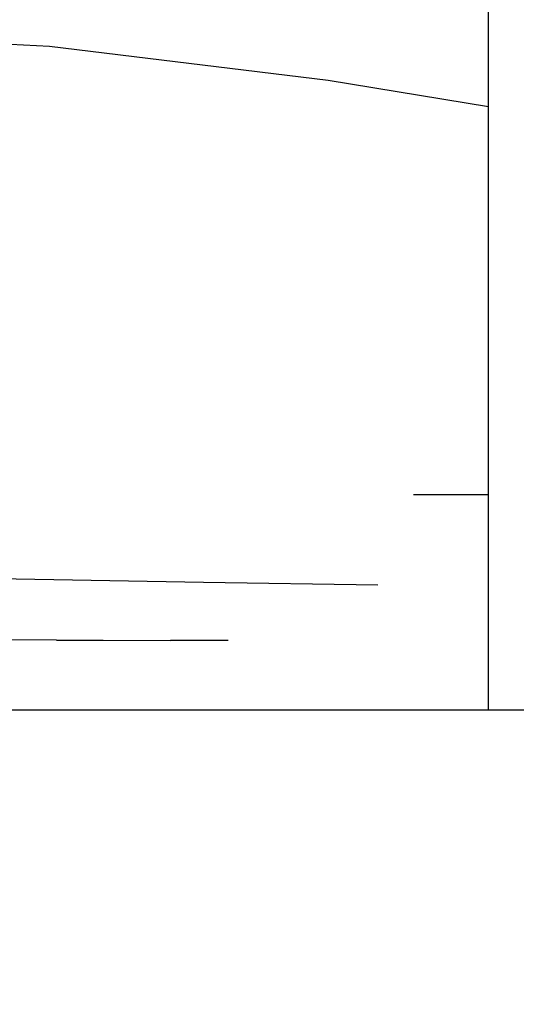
# Model space of a CAD drawing. Header units: millimetres. Extents: x -36478 to 31050, y -14815 to 11827.
# Tile 651 of 656: x -1232 to -1163, y 3764 to 3901. Entities that reach past the tile are written whole.
import ezdxf

# ---------------------------------------------------------------- set-up
doc = ezdxf.new("R2010")
doc.units = ezdxf.units.MM
doc.header["$MEASUREMENT"] = 0
doc.linetypes.add('Wipeout_Contour', pattern=[1000, 0, -1000])
for name, color, linetype in [('Nové_Interiér - nábytek', 7, 'Continuous'), ('Nové_Kóty - SP', 7, 'Continuous'), ('Nové_Výplně - Povrchové', 7, 'Continuous')]:
    doc.layers.add(name, color=color, linetype=linetype)
doc.styles.add('GENEROVANÝ_STYL_2', font='txt')
doc.dimstyles.new('GENEROVANÝ_STYL__1', dxfattribs={"dimtxt": 125, "dimasz": 190, "dimexe": 0.18, "dimexo": 300, "dimgap": 0, "dimtad": 1, "dimdec": 0, "dimzin": 0, "dimdsep": 46, "dimtxsty": 'GENEROVANÝ_STYL_2', "dimblk": 'ARROWHEAD_6', "dimblk1": 'ARROWHEAD_6', "dimblk2": 'ARROWHEAD_6', "dimcen": 0.09, "dimclrd": 1, "dimclre": 1, "dimclrt": 1, "dimazin": 0, "dimtfac": 1, "dimtdec": 4, "dimtmove": 0, "dimatfit": 3, "dimfxl": 1, "dimtolj": 1, "dimtzin": 0, "dimarcsym": 0})

# ---------------------------------------------------------------- blocks, each defined once
blk = doc.blocks.new('*D6333')
at = {"layer": 'Nové_Kóty - SP', "color": 1, "linetype": 'Continuous', "lineweight": 25}
for p, q in [((1592.49, 10900.32), (1592.49, 11050.32)), ((1692.49, 10800.32), (1492.49, 11000.32)), ((1779.99, 10900.32), (1292.49, 10900.32)), ((1592.49, 200), (1592.49, 10900.32)), ((1492.49, 300), (1692.49, 100)), ((1779.99, 200), (1292.49, 200)), ((1592.49, -398.51), (1592.49, 200))]:
    blk.add_line(p, q, dxfattribs=at)
at = {"layer": 'Nové_Kóty - SP', "color": 1, "lineweight": 25, "insert": (1567.49, 5289.02), "char_height": 125, "attachment_point": 7, "rotation": 90, "style": 'GENEROVANÝ_STYL_2'}
blk.add_mtext('\\A1;{\\pql;\\fArial|b0|i0|c0|p38;10\xa0700}', dxfattribs=at)
blk = doc.blocks.new('ARROWHEAD_6')
at = {"color": 0, "linetype": 'Continuous', "lineweight": 0}
for p, q in [((-0.5, -0.5), (0.5, 0.5)), ((0, 0), (-1, 0))]:
    blk.add_line(p, q, dxfattribs=at)
blk = doc.blocks.new('*D6426')
at = {"layer": 'Nové_Kóty - SP', "color": 1, "linetype": 'Continuous', "lineweight": 25}
for p, q in [((-3281.3, 5680), (-3081.3, 5480)), ((-2993.8, 5580), (-3481.3, 5580)), ((-3181.3, 3480), (-3181.3, 5580)), ((-3281.3, 3580), (-3081.3, 3380)), ((-2881.3, 3480), (-3368.8, 3480))]:
    blk.add_line(p, q, dxfattribs=at)
at = {"layer": 'Nové_Kóty - SP', "color": 1, "lineweight": 25, "insert": (-3206.3, 4316.29), "char_height": 125, "attachment_point": 7, "rotation": 90, "style": 'GENEROVANÝ_STYL_2'}
blk.add_mtext('\\A1;{\\pql;\\fArial|b0|i0|c0|p38;2\xa0100}', dxfattribs=at)
blk = doc.blocks.new('*D6432')
at = {"layer": 'Nové_Kóty - SP', "color": 1, "linetype": 'Continuous', "lineweight": 25}
for p, q in [((-4619.03, 6279.62), (-4819.03, 6479.62)), ((-4419.03, 6379.62), (-4906.53, 6379.62)), ((-4719.03, 3480), (-4719.03, 6379.62)), ((-4819.03, 3580), (-4619.03, 3380)), ((-4419.03, 3480), (-4906.53, 3480))]:
    blk.add_line(p, q, dxfattribs=at)
at = {"layer": 'Nové_Kóty - SP', "color": 1, "lineweight": 25, "char_height": 125, "attachment_point": 7, "rotation": 90, "style": 'GENEROVANÝ_STYL_2'}
for s, insert in [('\\A1;{\\pql;\\fArial|b0|i0|c0|p38;100}', (-4744.03, 5995.04)), ('\\A1;{\\pql;\\fArial|b0|i0|c0|p38;2\xa0900}', (-4744.03, 4573.81))]:
    blk.add_mtext(s, dxfattribs=dict(at, insert=insert))
blk = doc.blocks.new('*D6441')
at = {"layer": 'Nové_Kóty - SP', "color": 1, "linetype": 'Continuous', "lineweight": 25}
for p, q in [((-2766.08, 6230), (-2766.08, 6380)), ((-2666.08, 6130), (-2866.08, 6330)), ((-2466.08, 6230), (-2953.58, 6230)), ((-2766.08, 3480), (-2766.08, 6230)), ((-2866.08, 3580), (-2666.08, 3380)), ((-2666.08, 3330.35), (-2866.08, 3530.35)), ((-2466.08, 3480), (-2953.58, 3480))]:
    blk.add_line(p, q, dxfattribs=at)
at = {"layer": 'Nové_Kóty - SP', "color": 1, "lineweight": 25, "char_height": 125, "attachment_point": 7, "rotation": 90, "style": 'GENEROVANÝ_STYL_2'}
for s, insert in [('\\A1;{\\pql;\\fArial|b0|i0|c0|p38;2\xa0750}', (-2791.08, 4641.29)), ('\\A1;{\\pql;\\fArial|b0|i0|c0|p38;50}', (-2613.27, 3511.34))]:
    blk.add_mtext(s, dxfattribs=dict(at, insert=insert))

msp = doc.modelspace()

# ---------------------------------------------------------------- wipeouts: each hides what was drawn before it
at = {"color": 254, "linetype": 'Wipeout_Contour', "lineweight": 0, "ltscale": 12214.47435}
msp.add_wipeout([(-1196.22, 3889.92), (-1238.6, 3891.14), (-1192.73, 3881.67)], dxfattribs=at).dxf.layer = 'Nové_Výplně - Povrchové'
at = {"color": 254, "linetype": 'Wipeout_Contour', "lineweight": 0, "ltscale": 12182.171775}
msp.add_wipeout([(-1279.23, 3857.45), (-1229.42, 3856.29), (-1278.95, 3865)], dxfattribs=at).dxf.layer = 'Nové_Výplně - Povrchové'
at = {"color": 254, "linetype": 'Wipeout_Contour', "lineweight": 0, "ltscale": 11999.624543}
msp.add_wipeout([(-1207.41, 3818.48), (-1190.12, 3815.66), (-1183.55, 3818.17)], dxfattribs=at).dxf.layer = 'Nové_Výplně - Povrchové'
at = {"color": 254, "linetype": 'Wipeout_Contour', "lineweight": 0, "ltscale": 12023.080258}
msp.add_wipeout([(-1243.56, 3814.79), (-1229.82, 3814.76), (-1211.38, 3814.66)], dxfattribs=at).dxf.layer = 'Nové_Výplně - Povrchové'

# ---------------------------------------------------------------- next in the draw order: wipeouts: each hides what was drawn before it
at = {"color": 254, "linetype": 'Wipeout_Contour', "lineweight": 0, "ltscale": 16237.214588}
msp.add_wipeout([(-1167.02, 3883.49), (-1196.22, 3889.92), (-1192.73, 3881.67), (-1167.02, 3880.5)], dxfattribs=at).dxf.layer = 'Nové_Výplně - Povrchové'
at = {"color": 254, "linetype": 'Wipeout_Contour', "lineweight": 0, "ltscale": 12175.092733}
msp.add_wipeout([(-1232.39, 3864.17), (-1278.95, 3865), (-1229.42, 3856.29)], dxfattribs=at).dxf.layer = 'Nové_Výplně - Povrchové'
at = {"color": 254, "linetype": 'Wipeout_Contour', "lineweight": 0, "ltscale": 12021.954275}
msp.add_wipeout([(-1227.27, 3814.72), (-1243.56, 3814.79), (-1211.38, 3814.66)], dxfattribs=at).dxf.layer = 'Nové_Výplně - Povrchové'

# ---------------------------------------------------------------- next in the draw order: wipeouts: each hides what was drawn before it
at = {"color": 254, "linetype": 'Wipeout_Contour', "lineweight": 0, "ltscale": 12253.641606}
msp.add_wipeout([(-1196.22, 3889.92), (-1268.75, 3899.61), (-1238.6, 3891.14)], dxfattribs=at).dxf.layer = 'Nové_Výplně - Povrchové'
at = {"color": 254, "linetype": 'Wipeout_Contour', "lineweight": 0, "ltscale": 12153.288015}
msp.add_wipeout([(-1192.73, 3881.67), (-1167.02, 3871.81), (-1167.02, 3876.65)], dxfattribs=at).dxf.layer = 'Nové_Výplně - Povrchové'
at = {"color": 254, "linetype": 'Wipeout_Contour', "lineweight": 0, "ltscale": 12154.803095}
msp.add_wipeout([(-1279.52, 3847.05), (-1227.71, 3845.84), (-1279.23, 3857.45)], dxfattribs=at).dxf.layer = 'Nové_Výplně - Povrchové'
at = {"color": 254, "linetype": 'Wipeout_Contour', "lineweight": 0, "ltscale": 12038.388658}
msp.add_wipeout([(-1243.56, 3814.79), (-1261.93, 3814.9), (-1229.82, 3814.76)], dxfattribs=at).dxf.layer = 'Nové_Výplně - Povrchové'

# ---------------------------------------------------------------- next in the draw order: wipeouts: each hides what was drawn before it
at = {"color": 254, "linetype": 'Wipeout_Contour', "lineweight": 0, "ltscale": 12183.57171}
msp.add_wipeout([(-1196.22, 3889.92), (-1167.02, 3883.49), (-1167.02, 3887.2)], dxfattribs=at).dxf.layer = 'Nové_Výplně - Povrchové'
at = {"color": 254, "linetype": 'Wipeout_Contour', "lineweight": 0, "ltscale": 12161.867511}
msp.add_wipeout([(-1167.02, 3880.5), (-1192.73, 3881.67), (-1167.02, 3876.65)], dxfattribs=at).dxf.layer = 'Nové_Výplně - Povrchové'
at = {"color": 254, "linetype": 'Wipeout_Contour', "lineweight": 0, "ltscale": 12149.130343}
msp.add_wipeout([(-1229.42, 3856.29), (-1279.23, 3857.45), (-1227.71, 3845.84)], dxfattribs=at).dxf.layer = 'Nové_Výplně - Povrchové'
at = {"color": 254, "linetype": 'Wipeout_Contour', "lineweight": 0, "ltscale": 12020.555125}
msp.add_wipeout([(-1237.47, 3814.91), (-1210.6, 3814.72), (-1229.82, 3814.76)], dxfattribs=at).dxf.layer = 'Nové_Výplně - Povrchové'

# ---------------------------------------------------------------- next in the draw order: wipeouts: each hides what was drawn before it
at = {"color": 254, "linetype": 'Wipeout_Contour', "lineweight": 0, "ltscale": 12257.176092}
msp.add_wipeout([(-1228.25, 3897.43), (-1268.75, 3899.61), (-1196.22, 3889.92)], dxfattribs=at).dxf.layer = 'Nové_Výplně - Povrchové'
at = {"color": 254, "linetype": 'Wipeout_Contour', "lineweight": 0, "ltscale": 12136.132179}
msp.add_wipeout([(-1183.59, 3855.63), (-1229.42, 3856.29), (-1232.39, 3864.17)], dxfattribs=at).dxf.layer = 'Nové_Výplně - Povrchové'
at = {"color": 254, "linetype": 'Wipeout_Contour', "lineweight": 0, "ltscale": 12123.477626}
msp.add_wipeout([(-1279.69, 3835.7), (-1227.3, 3834.62), (-1279.52, 3847.05)], dxfattribs=at).dxf.layer = 'Nové_Výplně - Povrchové'
at = {"color": 254, "linetype": 'Wipeout_Contour', "lineweight": 0, "ltscale": 15999.14404}
msp.add_wipeout([(-1211.38, 3814.66), (-1196.1, 3814.69), (-1191.95, 3814.71), (-1210.6, 3814.72)], dxfattribs=at).dxf.layer = 'Nové_Výplně - Povrchové'

# ---------------------------------------------------------------- next in the draw order: wipeouts: each hides what was drawn before it
at = {"color": 254, "linetype": 'Wipeout_Contour', "lineweight": 0, "ltscale": 16273.529116}
msp.add_wipeout([(-1167.02, 3887.95), (-1228.25, 3897.43), (-1196.22, 3889.92), (-1167.02, 3887.2)], dxfattribs=at).dxf.layer = 'Nové_Výplně - Povrchové'
at = {"color": 254, "linetype": 'Wipeout_Contour', "lineweight": 0, "ltscale": 12132.545743}
msp.add_wipeout([(-1183.59, 3855.63), (-1232.39, 3864.17), (-1189.52, 3863.89)], dxfattribs=at).dxf.layer = 'Nové_Výplně - Povrchové'
at = {"color": 254, "linetype": 'Wipeout_Contour', "lineweight": 0, "ltscale": 12118.068589}
msp.add_wipeout([(-1227.71, 3845.84), (-1279.52, 3847.05), (-1227.3, 3834.62)], dxfattribs=at).dxf.layer = 'Nové_Výplně - Povrchové'
at = {"color": 254, "linetype": 'Wipeout_Contour', "lineweight": 0, "ltscale": 12012.889069}
msp.add_wipeout([(-1211.38, 3814.66), (-1229.82, 3814.76), (-1210.6, 3814.72)], dxfattribs=at).dxf.layer = 'Nové_Výplně - Povrchové'

# ---------------------------------------------------------------- next in the draw order: wipeouts: each hides what was drawn before it
at = {"color": 254, "linetype": 'Wipeout_Contour', "lineweight": 0, "ltscale": 16275.546627}
msp.add_wipeout([(-1189.37, 3892.68), (-1228.25, 3897.43), (-1167.02, 3887.95), (-1167.02, 3888.4)], dxfattribs=at).dxf.layer = 'Nové_Výplně - Povrchové'
at = {"color": 254, "linetype": 'Wipeout_Contour', "lineweight": 0, "ltscale": 12106.02911}
msp.add_wipeout([(-1179.99, 3845.02), (-1227.71, 3845.84), (-1229.42, 3856.29)], dxfattribs=at).dxf.layer = 'Nové_Výplně - Povrchové'
at = {"color": 254, "linetype": 'Wipeout_Contour', "lineweight": 0, "ltscale": 12072.424243}
msp.add_wipeout([(-1227.3, 3834.62), (-1228.57, 3826.05), (-1253.2, 3827.93)], dxfattribs=at).dxf.layer = 'Nové_Výplně - Povrchové'
at = {"color": 254, "linetype": 'Wipeout_Contour', "lineweight": 0, "ltscale": 12037.427087}
msp.add_wipeout([(-1229.82, 3814.76), (-1261.93, 3814.9), (-1237.47, 3814.91)], dxfattribs=at).dxf.layer = 'Nové_Výplně - Povrchové'
at = {"color": 254, "linetype": 'Wipeout_Contour', "lineweight": 0, "ltscale": 12000.050222}
msp.add_wipeout([(-1196.1, 3814.69), (-1211.38, 3814.66), (-1203.31, 3814.65)], dxfattribs=at).dxf.layer = 'Nové_Výplně - Povrchové'

# ---------------------------------------------------------------- next in the draw order: wipeouts: each hides what was drawn before it
at = {"color": 254, "linetype": 'Wipeout_Contour', "lineweight": 0, "ltscale": 12190.257867}
msp.add_wipeout([(-1189.37, 3892.68), (-1167.02, 3888.4), (-1167.02, 3889.04)], dxfattribs=at).dxf.layer = 'Nové_Výplně - Povrchové'
at = {"color": 254, "linetype": 'Wipeout_Contour', "lineweight": 0, "ltscale": 12240.142259}
msp.add_wipeout([(-1238.6, 3891.14), (-1281.24, 3889.92), (-1192.73, 3881.67)], dxfattribs=at).dxf.layer = 'Nové_Výplně - Povrchové'
at = {"color": 254, "linetype": 'Wipeout_Contour', "lineweight": 0, "ltscale": 12103.291297}
msp.add_wipeout([(-1179.99, 3845.02), (-1229.42, 3856.29), (-1183.59, 3855.63)], dxfattribs=at).dxf.layer = 'Nové_Výplně - Povrchové'
at = {"color": 254, "linetype": 'Wipeout_Contour', "lineweight": 0, "ltscale": 12097.971372}
msp.add_wipeout([(-1279.69, 3835.7), (-1253.2, 3827.93), (-1227.3, 3834.62)], dxfattribs=at).dxf.layer = 'Nové_Výplně - Povrchové'
at = {"color": 254, "linetype": 'Wipeout_Contour', "lineweight": 0, "ltscale": 15999.896796}
msp.add_wipeout([(-1210.6, 3814.72), (-1192.01, 3814.71), (-1190.12, 3815.66), (-1207.41, 3818.48)], dxfattribs=at).dxf.layer = 'Nové_Výplně - Povrchové'

# ---------------------------------------------------------------- next in the draw order: wipeouts: each hides what was drawn before it
at = {"color": 254, "linetype": 'Wipeout_Contour', "lineweight": 0, "ltscale": 12227.518237}
msp.add_wipeout([(-1281.24, 3889.92), (-1234.95, 3879.71), (-1192.73, 3881.67)], dxfattribs=at).dxf.layer = 'Nové_Výplně - Povrchové'
at = {"color": 254, "linetype": 'Wipeout_Contour', "lineweight": 0, "ltscale": 20165.531846}
msp.add_wipeout([(-1189.52, 3863.89), (-1183.59, 3855.63), (-1167.02, 3855.49), (-1167.02, 3856.96), (-1167.02, 3859.57)], dxfattribs=at).dxf.layer = 'Nové_Výplně - Povrchové'
at = {"color": 254, "linetype": 'Wipeout_Contour', "lineweight": 0, "ltscale": 12073.667646}
msp.add_wipeout([(-1178.88, 3833.79), (-1227.3, 3834.62), (-1227.71, 3845.84)], dxfattribs=at).dxf.layer = 'Nové_Výplně - Povrchové'
at = {"color": 254, "linetype": 'Wipeout_Contour', "lineweight": 0, "ltscale": 12065.746031}
msp.add_wipeout([(-1253.2, 3827.93), (-1228.57, 3826.05), (-1239.61, 3823.4)], dxfattribs=at).dxf.layer = 'Nové_Výplně - Povrchové'
at = {"color": 254, "linetype": 'Wipeout_Contour', "lineweight": 0, "ltscale": 12031.501791}
msp.add_wipeout([(-1237.47, 3814.91), (-1241.65, 3819.09), (-1207.41, 3818.48)], dxfattribs=at).dxf.layer = 'Nové_Výplně - Povrchové'

# ---------------------------------------------------------------- next in the draw order: wipeouts: each hides what was drawn before it
at = {"color": 254, "linetype": 'Wipeout_Contour', "lineweight": 0, "ltscale": 12111.760332}
msp.add_wipeout([(-1167.02, 3863.77), (-1189.52, 3863.89), (-1167.02, 3859.57)], dxfattribs=at).dxf.layer = 'Nové_Výplně - Povrchové'
at = {"color": 254, "linetype": 'Wipeout_Contour', "lineweight": 0, "ltscale": 12070.554637}
msp.add_wipeout([(-1178.88, 3833.79), (-1227.71, 3845.84), (-1179.99, 3845.02)], dxfattribs=at).dxf.layer = 'Nové_Výplně - Povrchové'
at = {"color": 254, "linetype": 'Wipeout_Contour', "lineweight": 0, "ltscale": 12017.313147}
msp.add_wipeout([(-1237.47, 3814.91), (-1207.41, 3818.48), (-1210.6, 3814.72)], dxfattribs=at).dxf.layer = 'Nové_Výplně - Povrchové'

# ---------------------------------------------------------------- next in the draw order: wipeouts: each hides what was drawn before it
at = {"color": 254, "linetype": 'Wipeout_Contour', "lineweight": 0, "ltscale": 12154.725414}
msp.add_wipeout([(-1235.54, 3868.96), (-1196.32, 3869.15), (-1189.52, 3863.89)], dxfattribs=at).dxf.layer = 'Nové_Výplně - Povrchové'
at = {"color": 254, "linetype": 'Wipeout_Contour', "lineweight": 0, "ltscale": 16097.401937}
msp.add_wipeout([(-1183.59, 3855.63), (-1179.99, 3845.02), (-1167.02, 3844.89), (-1167.02, 3851.45)], dxfattribs=at).dxf.layer = 'Nové_Výplně - Povrchové'
at = {"color": 254, "linetype": 'Wipeout_Contour', "lineweight": 0, "ltscale": 12032.6548}
msp.add_wipeout([(-1178.88, 3833.79), (-1181.21, 3825.27), (-1228.57, 3826.05)], dxfattribs=at).dxf.layer = 'Nové_Výplně - Povrchové'

# ---------------------------------------------------------------- next in the draw order: wipeouts: each hides what was drawn before it
at = {"color": 254, "linetype": 'Wipeout_Contour', "lineweight": 0, "ltscale": 12129.644748}
msp.add_wipeout([(-1167.02, 3869.14), (-1196.32, 3869.15), (-1167.02, 3865.52)], dxfattribs=at).dxf.layer = 'Nové_Výplně - Povrchové'
at = {"color": 254, "linetype": 'Wipeout_Contour', "lineweight": 0, "ltscale": 12086.425247}
msp.add_wipeout([(-1183.59, 3855.63), (-1167.02, 3851.45), (-1167.02, 3855.49)], dxfattribs=at).dxf.layer = 'Nové_Výplně - Povrchové'
at = {"color": 254, "linetype": 'Wipeout_Contour', "lineweight": 0, "ltscale": 12055.888742}
msp.add_wipeout([(-1227.3, 3834.62), (-1178.88, 3833.79), (-1228.57, 3826.05)], dxfattribs=at).dxf.layer = 'Nové_Výplně - Povrchové'

# ---------------------------------------------------------------- next in the draw order: wipeouts: each hides what was drawn before it
at = {"color": 254, "linetype": 'Wipeout_Contour', "lineweight": 0, "ltscale": 12159.680802}
msp.add_wipeout([(-1189.52, 3863.89), (-1232.39, 3864.17), (-1235.54, 3868.96)], dxfattribs=at).dxf.layer = 'Nové_Výplně - Povrchové'
at = {"color": 254, "linetype": 'Wipeout_Contour', "lineweight": 0, "ltscale": 24077.32042}
msp.add_wipeout([(-1179.99, 3845.02), (-1178.88, 3833.79), (-1177.26, 3833.77), (-1177.47, 3835), (-1167.02, 3835), (-1167.02, 3841.43)], dxfattribs=at).dxf.layer = 'Nové_Výplně - Povrchové'
at = {"color": 254, "linetype": 'Wipeout_Contour', "lineweight": 0, "ltscale": 12009.311088}
msp.add_wipeout([(-1181.21, 3825.27), (-1179.17, 3825.26), (-1179.05, 3825.68)], dxfattribs=at).dxf.layer = 'Nové_Výplně - Povrchové'

# ---------------------------------------------------------------- next in the draw order: wipeouts: each hides what was drawn before it
at = {"color": 254, "linetype": 'Wipeout_Contour', "lineweight": 0, "ltscale": 16166.17133}
msp.add_wipeout([(-1196.32, 3869.15), (-1189.52, 3863.89), (-1167.02, 3863.77), (-1167.02, 3865.52)], dxfattribs=at).dxf.layer = 'Nové_Výplně - Povrchové'
at = {"color": 254, "linetype": 'Wipeout_Contour', "lineweight": 0, "ltscale": 12055.485606}
msp.add_wipeout([(-1179.99, 3845.02), (-1167.02, 3841.43), (-1167.02, 3844.89)], dxfattribs=at).dxf.layer = 'Nové_Výplně - Povrchové'
at = {"color": 254, "linetype": 'Wipeout_Contour', "lineweight": 0, "ltscale": 16028.231408}
msp.add_wipeout([(-1181.21, 3825.27), (-1179.05, 3825.68), (-1177.26, 3833.77), (-1178.88, 3833.79)], dxfattribs=at).dxf.layer = 'Nové_Výplně - Povrchové'

# ---------------------------------------------------------------- next in the draw order: wipeouts: each hides what was drawn before it
at = {"color": 254, "linetype": 'Wipeout_Contour', "lineweight": 0, "ltscale": 16195.117}
msp.add_wipeout([(-1196.32, 3869.15), (-1167.02, 3869.14), (-1167.02, 3871.81), (-1192.73, 3881.67)], dxfattribs=at).dxf.layer = 'Nové_Výplně - Povrchové'
at = {"color": 254, "linetype": 'Wipeout_Contour', "lineweight": 0, "ltscale": 12009.076698}
msp.add_wipeout([(-1181.21, 3825.27), (-1179.69, 3824.67), (-1179.34, 3825.11)], dxfattribs=at).dxf.layer = 'Nové_Výplně - Povrchové'

# ---------------------------------------------------------------- next in the draw order: wipeouts: each hides what was drawn before it
at = {"color": 254, "linetype": 'Wipeout_Contour', "lineweight": 0, "ltscale": 12182.247818}
msp.add_wipeout([(-1196.32, 3869.15), (-1235.54, 3868.96), (-1234.95, 3879.71)], dxfattribs=at).dxf.layer = 'Nové_Výplně - Povrchové'
at = {"color": 254, "linetype": 'Wipeout_Contour', "lineweight": 0, "ltscale": 16016.008551}
msp.add_wipeout([(-1206.77, 3822.78), (-1182.47, 3822.41), (-1179.69, 3824.67), (-1181.21, 3825.27)], dxfattribs=at).dxf.layer = 'Nové_Výplně - Povrchové'

# ---------------------------------------------------------------- next in the draw order: wipeouts: each hides what was drawn before it
at = {"color": 254, "linetype": 'Wipeout_Contour', "lineweight": 0, "ltscale": 12182.635982}
msp.add_wipeout([(-1192.73, 3881.67), (-1234.95, 3879.71), (-1196.32, 3869.15)], dxfattribs=at).dxf.layer = 'Nové_Výplně - Povrchové'
at = {"color": 254, "linetype": 'Wipeout_Contour', "lineweight": 0, "ltscale": 12046.182875}
msp.add_wipeout([(-1206.77, 3822.78), (-1239.61, 3823.4), (-1228.57, 3826.05)], dxfattribs=at).dxf.layer = 'Nové_Výplně - Povrchové'
at = {"color": 254, "linetype": 'Wipeout_Contour', "lineweight": 0, "ltscale": 12009.666632}
msp.add_wipeout([(-1179.17, 3825.26), (-1181.21, 3825.27), (-1179.34, 3825.11)], dxfattribs=at).dxf.layer = 'Nové_Výplně - Povrchové'

# ---------------------------------------------------------------- next in the draw order: wipeouts: each hides what was drawn before it
at = {"color": 254, "linetype": 'Wipeout_Contour', "lineweight": 0, "ltscale": 12030.932943}
msp.add_wipeout([(-1228.57, 3826.05), (-1181.21, 3825.27), (-1206.77, 3822.78)], dxfattribs=at).dxf.layer = 'Nové_Výplně - Povrchové'

# ---------------------------------------------------------------- next in the draw order: wipeouts: each hides what was drawn before it
at = {"color": 254, "linetype": 'Wipeout_Contour', "lineweight": 0, "ltscale": 12009.827325}
msp.add_wipeout([(-1206.77, 3822.78), (-1182.51, 3820.69), (-1182.47, 3822.41)], dxfattribs=at).dxf.layer = 'Nové_Výplně - Povrchové'

# ---------------------------------------------------------------- next in the draw order: wipeouts: each hides what was drawn before it
at = {"color": 254, "linetype": 'Wipeout_Contour', "lineweight": 0, "ltscale": 16013.034022}
msp.add_wipeout([(-1206.77, 3822.78), (-1206.83, 3820.42), (-1182.53, 3820.06), (-1182.51, 3820.69)], dxfattribs=at).dxf.layer = 'Nové_Výplně - Povrchové'

# ---------------------------------------------------------------- next in the draw order: wipeouts: each hides what was drawn before it
at = {"color": 254, "linetype": 'Wipeout_Contour', "lineweight": 0, "ltscale": 12034.997902}
msp.add_wipeout([(-1239.61, 3823.4), (-1206.77, 3822.78), (-1206.83, 3820.42)], dxfattribs=at).dxf.layer = 'Nové_Výplně - Povrchové'

# ---------------------------------------------------------------- next in the draw order: wipeouts: each hides what was drawn before it
at = {"color": 254, "linetype": 'Wipeout_Contour', "lineweight": 0, "ltscale": 12042.509983}
msp.add_wipeout([(-1206.83, 3820.42), (-1239.67, 3821.04), (-1239.61, 3823.4)], dxfattribs=at).dxf.layer = 'Nové_Výplně - Povrchové'

# ---------------------------------------------------------------- next in the draw order: wipeouts: each hides what was drawn before it
at = {"color": 254, "linetype": 'Wipeout_Contour', "lineweight": 0, "ltscale": 12003.632872}
msp.add_wipeout([(-1206.83, 3820.42), (-1183.26, 3818.69), (-1182.53, 3820.06)], dxfattribs=at).dxf.layer = 'Nové_Výplně - Povrchové'

# ---------------------------------------------------------------- next in the draw order: wipeouts: each hides what was drawn before it
at = {"color": 254, "linetype": 'Wipeout_Contour', "lineweight": 0, "ltscale": 16005.942404}
msp.add_wipeout([(-1206.83, 3820.42), (-1207.41, 3818.48), (-1183.55, 3818.17), (-1183.26, 3818.69)], dxfattribs=at).dxf.layer = 'Nové_Výplně - Povrchové'

# ---------------------------------------------------------------- next in the draw order: wipeouts: each hides what was drawn before it
at = {"color": 254, "linetype": 'Wipeout_Contour', "lineweight": 0, "ltscale": 12028.831399}
msp.add_wipeout([(-1206.83, 3820.42), (-1207.41, 3818.48), (-1239.67, 3821.04)], dxfattribs=at).dxf.layer = 'Nové_Výplně - Povrchové'

# ---------------------------------------------------------------- next in the draw order: wipeouts: each hides what was drawn before it
at = {"color": 254, "linetype": 'Wipeout_Contour', "lineweight": 0, "ltscale": 12037.405844}
msp.add_wipeout([(-1241.65, 3819.09), (-1239.67, 3821.04), (-1207.41, 3818.48)], dxfattribs=at).dxf.layer = 'Nové_Výplně - Povrchové'

# ---------------------------------------------------------------- next in the draw order: wipeouts: each hides what was drawn before it
at = {"color": 254, "linetype": 'Wipeout_Contour', "lineweight": 0, "ltscale": 76033.133659}
msp.add_wipeout([(-1227.27, 3814.72), (-1237.53, 3814.76), (-1237.53, 3805), (-1167.02, 3805), (-1167.02, 3835), (-1177.47, 3835), (-1177.26, 3833.77), (-1179.05, 3825.68), (-1179.17, 3825.26), (-1179.34, 3825.11), (-1179.69, 3824.67), (-1182.47, 3822.41), (-1182.53, 3820.06), (-1183.26, 3818.69), (-1183.55, 3818.17), (-1190.12, 3815.66), (-1192.01, 3814.71), (-1203.31, 3814.65), (-1211.38, 3814.66)], dxfattribs=at).dxf.layer = 'Nové_Výplně - Povrchové'

# ---------------------------------------------------------------- next in the draw order: wipeouts: each hides what was drawn before it
at = {"color": 254, "linetype": 'Wipeout_Contour', "lineweight": 0, "ltscale": 28323.458327}
msp.add_wipeout([(-1167.02, 3905.88), (-1167.02, 3805), (-1145.87, 3805), (-1145.87, 3907.34), (-1152.27, 3906.41), (-1155.74, 3905.98), (-1157.01, 3905.93)], dxfattribs=at).dxf.layer = 'Nové_Výplně - Povrchové'

# ---------------------------------------------------------------- next in the draw order: wipeouts: each hides what was drawn before it
at = {"color": 254, "linetype": 'Wipeout_Contour', "lineweight": 0, "ltscale": 27779.339161}
msp.add_wipeout([(-1273.11, 3805), (-1252.98, 3769.64), (-1249.77, 3769.4), (-1251.31, 3766.7), (-1244.65, 3755), (-1159.26, 3755), (-1130.79, 3805)], dxfattribs=at).dxf.layer = 'Nové_Výplně - Povrchové'

# ---------------------------------------------------------------- next in the draw order: wipeouts: each hides what was drawn before it
at = {"color": 254, "linetype": 'Wipeout_Contour', "lineweight": 0, "ltscale": 120221.199004}
msp.add_wipeout([(-3462.82, 4490), (-3435.73, 4490), (-3428.73, 4490), (-3428.73, 4470), (-3435.73, 4470), (-3462.82, 4470), (-3462.82, 3480.38), (-2611, 3480.38), (-2611, 4630), (-931.16, 4630), (-931.16, 4205), (-966.16, 4205), (-966.16, 3490), (-961.16, 3490), (-961.16, 3480.38), (-850.08, 3480.38), (-850.08, 4330), (-880.08, 4330), (-880.08, 4355), (-850.05, 4355), (-850.05, 6130), (-850.08, 6130), (-850.08, 6480), (-3462.82, 6480)], dxfattribs=at).dxf.layer = 'Nové_Výplně - Povrchové'

# ---------------------------------------------------------------- next in the draw order: wipeouts: each hides what was drawn before it
at = {"color": 254, "linetype": 'Wipeout_Contour', "lineweight": 0, "ltscale": 172462.925567}
msp.add_wipeout([(-1561.21, 3899.7), (-1552.57, 3899.61), (-1499.69, 3897.7), (-1495.03, 3897.43), (-1466.17, 3895.19), (-1443.06, 3897.7), (-1404.41, 3899.61), (-1364.38, 3900.16), (-1310.38, 3900.2), (-1268.75, 3899.61), (-1228.25, 3897.43), (-1189.37, 3892.68), (-1167.02, 3889.04), (-1167.02, 3902.95), (-1177.25, 3903.27), (-1212.64, 3906.52), (-1245.43, 3912.89), (-1273.38, 3923.4), (-1295.39, 3939.42), (-1310.48, 3960.88), (-1314.99, 4000.89), (-1316.62, 4037.41), (-1315.34, 4073.14), (-1311.11, 4110.82), (-1303.9, 4153.15), (-1293.66, 4202.85), (-1293.19, 4205), (-1409.56, 4205), (-1408.55, 4199.25), (-1399.94, 4147.9), (-1393.92, 4105.42), (-1390.61, 4068.65), (-1390.14, 4034.42), (-1392.62, 3999.55), (-1398.17, 3960.88), (-1413.57, 3939.06), (-1440.01, 3923.4), (-1462.72, 3916.36), (-1475.25, 3912.89), (-1517.07, 3906.52), (-1561.21, 3903.41)], dxfattribs=at).dxf.layer = 'Nové_Výplně - Povrchové'

# ---------------------------------------------------------------- next in the draw order: wipeouts: each hides what was drawn before it
at = {"color": 254, "linetype": 'Wipeout_Contour', "lineweight": 0, "ltscale": 130043.688256}
msp.add_wipeout([(-1242.41, 3627.5), (-1242.41, 3619.78), (-1232.38, 3617.14), (-1016.16, 3573.2), (-1016.16, 3918.12), (-1027.62, 3913.59), (-1055.01, 3908.23), (-1074.71, 3906.73), (-1074.71, 3863.62), (-1070.83, 3860.28), (-1065.17, 3850.15), (-1062.43, 3838.95), (-1060.24, 3829.65), (-1062.82, 3826.92), (-1064.22, 3825.68), (-1064.28, 3823.33), (-1065.71, 3821.36), (-1067.93, 3819.63), (-1074.71, 3817.22), (-1074.71, 3805), (-1130.79, 3805), (-1155.03, 3762.43), (-1151.19, 3762.14), (-1147.67, 3762.14), (-1101.56, 3759.53), (-1101.75, 3754.53), (-1137, 3754.53), (-1158.25, 3756.76), (-1159.26, 3755), (-1222.38, 3755), (-1222.38, 3675), (-1232.39, 3675), (-1232.39, 3627.5)], dxfattribs=at).dxf.layer = 'Nové_Výplně - Povrchové'

# ---------------------------------------------------------------- next in the draw order: linework, layer by layer
at = {"layer": 'Nové_Interiér - nábytek', "color": 1, "linetype": 'Continuous', "lineweight": 25}
for p, q in [((-1167.02, 3835), (-1167.02, 3905.88)), ((-1228.25, 3897.43), (-1268.75, 3899.61)), ((-1189.37, 3892.68), (-1228.25, 3897.43)), ((-1167.02, 3889.04), (-1189.37, 3892.68)), ((-1177.47, 3835), (-1167.02, 3835)), ((-1167.02, 3805), (-1167.02, 3835)), ((-1239.61, 3823.4), (-1206.77, 3822.78)), ((-1206.77, 3822.78), (-1182.47, 3822.41)), ((-1227.27, 3814.72), (-1243.56, 3814.79)), ((-1227.27, 3814.72), (-1211.38, 3814.66)), ((-1227.27, 3814.72), (-1220.75, 3814.7)), ((-1203.31, 3814.65), (-1211.38, 3814.66)), ((-1237.53, 3805), (-1167.02, 3805)), ((-1167.02, 3805), (-1145.87, 3805))]:
    msp.add_line(p, q, dxfattribs=at)

# ---------------------------------------------------------------- next in the draw order: dimensions: what is measured, and where the dimension line sits
at = {"layer": 'Nové_Kóty - SP', "color": 1, "linetype": 'Continuous', "lineweight": 25}
for base, p1, p2, picture, middle in [((1592.49, 10900.32), (-1010.08, 200), (-4354.78, 10900.32), '*D6333', (1504.99, 5551.37)), ((-4719.03, 6379.62), (-849.79, 3480), (-4695.76, 6379.62), '*D6432', (-4806.53, 4788.51)), ((-2766.08, 6230), (-849.79, 3480), (-849.79, 6230), '*D6441', (-2853.58, 4855.99)), ((-3181.3, 5580), (-849.79, 3480), (-3488.33, 5580), '*D6426', (-3268.8, 4530.99))]:
    dim = msp.add_linear_dim(base=base, p1=p1, p2=p2, angle=90, dimstyle='GENEROVANÝ_STYL__1', dxfattribs=at)
    dim.commit()
    dim.dimension.update_dxf_attribs({"geometry": picture, "text_midpoint": middle, "dimtype": 160, "text_rotation": 90})

doc.saveas('drawing.dxf')
